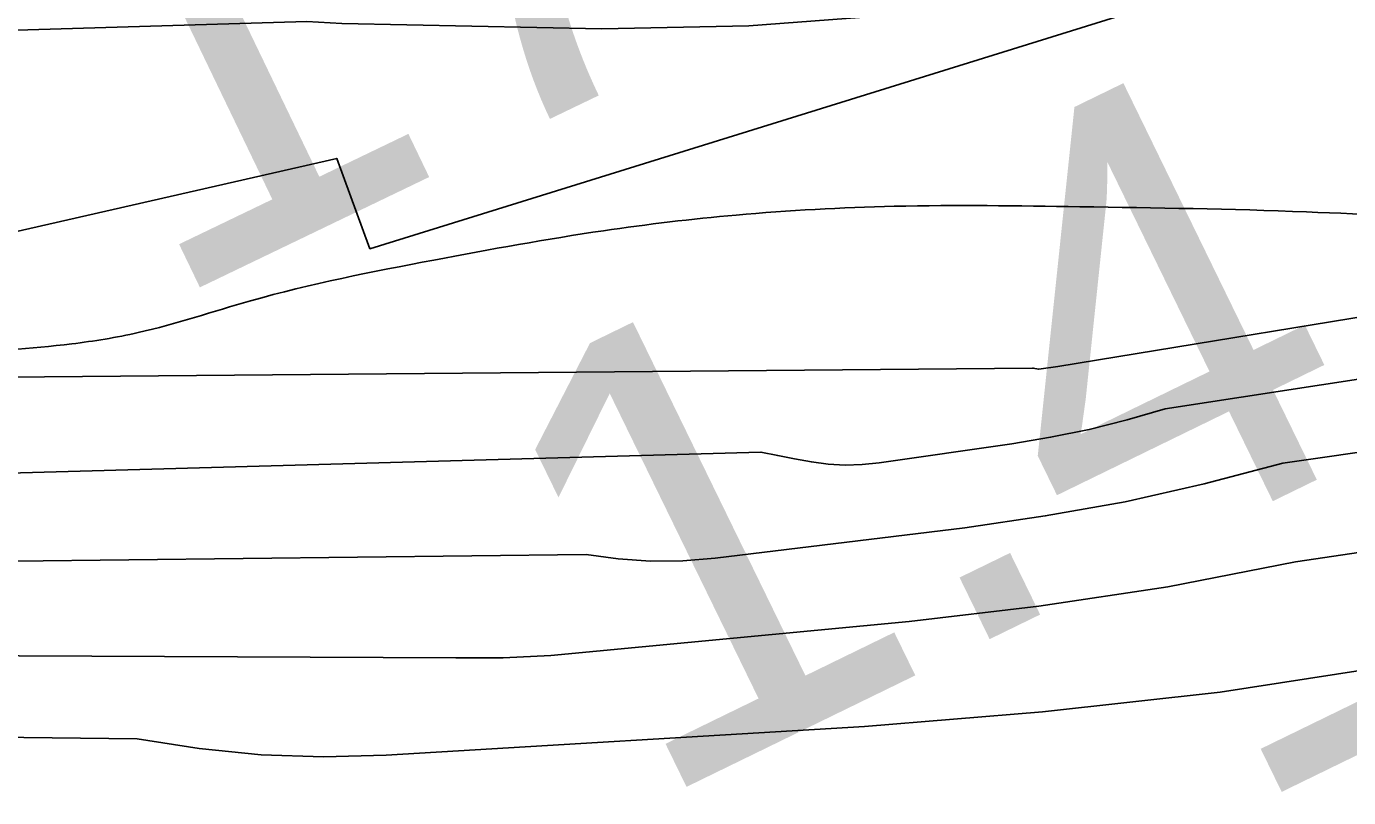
# Model space of a CAD drawing. Extents: x 3445503 to 3483459, y 540493 to 566012.
# Drawn here: x 3472826.4 to 3473027.1, y 551823.9 to 551941 of the extents above; entities that cross this region are included whole.
import ezdxf

# ---------------------------------------------------------------- set-up
doc = ezdxf.new("R2010")
doc.units = 0
for name, color, linetype in [('V-RIVR-EDGE', 7, 'Continuous'), ('V-RIVR-RANG', 7, 'Continuous'), ('V-RRAP-RVMT', 7, 'Continuous'), ('V-TOPO-DPTH', 7, 'Continuous'), ('V-TOPO-MINR', 7, 'Continuous'), ('V-TOPO-WATR', 7, 'Continuous')]:
    doc.layers.add(name, color=color, linetype=linetype)

msp = doc.modelspace()

# ---------------------------------------------------------------- linework, layer by layer
at = {"layer": 'V-RIVR-EDGE'}
msp.add_spline([(3466309.3848466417, 552621.9579710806), (3466349.703870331, 552619.4248512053), (3466382.7286882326, 552619.3431903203), (3466411.927860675, 552618.5757255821), (3466431.7444705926, 552619.221988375), (3466456.4313341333, 552621.2467355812), (3466478.3423179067, 552625.364137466), (3466500.245565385, 552626.3528723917), (3466524.236310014, 552628.0317091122), (3466536.750118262, 552627.6531342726), (3466565.613695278, 552631.7533443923), (3466586.12556452, 552632.3978880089), (3466600.729448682, 552633.7523039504), (3466616.0268729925, 552634.4097413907), (3466639.3163411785, 552633.656889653), (3466653.5691573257, 552633.621646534), (3466663.6572942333, 552636.3777557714), (3466670.958376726, 552636.70733408), (3466676.5238896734, 552638.0840993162), (3466689.3818892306, 552636.3141462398), (3466713.3709146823, 552637.2977236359), (3466728.6700581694, 552638.6504204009), (3466733.538592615, 552639.3336454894), (3466741.1864451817, 552639.3147345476), (3466744.6653205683, 552640.3490276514), (3466765.8784662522, 552643.425259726), (3466811.078918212, 552646.7898098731), (3466822.205646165, 552647.8051920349), (3466836.469636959, 552652.2891345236), (3466848.283028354, 552649.8265008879), (3466872.264317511, 552647.6814113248), (3466895.5486281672, 552644.842781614), (3466925.7906895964, 552644.0727381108), (3466966.4607813, 552642.9292772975), (3466982.79421789, 552640.8030986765), (3467002.59535522, 552635.1920275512), (3467043.595884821, 552627.0951139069), (3467061.669188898, 552625.6598966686), (3467070.7101388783, 552626.68043636), (3467078.7116382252, 552629.0940734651), (3467090.2031876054, 552637.061189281), (3467099.252733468, 552641.558025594), (3467116.301199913, 552647.425610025), (3467156.6554667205, 552659.1453062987), (3467180.3045988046, 552663.258410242), (3467190.046825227, 552666.710638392), (3467215.09593143, 552674.6442302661), (3467224.4982644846, 552681.2259849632), (3467241.911552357, 552694.0453030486), (3467256.190156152, 552704.4389497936), (3467275.6875028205, 552716.5578510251), (3467305.630931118, 552735.6035578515), (3467327.5634045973, 552748.4117012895), (3467352.2898091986, 552766.4274129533), (3467374.5759294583, 552781.6681044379), (3467388.8450777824, 552788.2378248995), (3467399.6405082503, 552795.8590302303), (3467402.78378821, 552801.7609981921), (3467413.9139545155, 552804.1668990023), (3467419.4846249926, 552807.6294422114), (3467425.4132401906, 552815.2626817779), (3467432.374429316, 552818.7217866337), (3467446.2950883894, 552824.9447370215), (3467466.1340476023, 552834.6293710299), (3467483.877773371, 552840.495236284), (3467499.17605727, 552841.5003033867), (3467510.654712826, 552844.2529742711), (3467520.049309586, 552847.7060620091), (3467524.5753718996, 552850.4759246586), (3467538.4917330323, 552854.9607267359), (3467570.8333258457, 552859.7476002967), (3467609.0837633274, 552864.1722311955), (3467645.5969120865, 552868.9487896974), (3467670.2803372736, 552869.5830182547), (3467689.7518962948, 552871.2730296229), (3467696.009230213, 552871.257557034), (3467706.087052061, 552869.8421103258), (3467716.5150823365, 552869.4686930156), (3467730.4194092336, 552869.0866798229), (3467744.6799616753, 552872.1801036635), (3467757.201506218, 552874.9301957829), (3467768.325655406, 552874.9026889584), (3467789.870098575, 552871.3730978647), (3467862.1813662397, 552872.9324518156), (3467905.6281973, 552870.0439659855), (3467943.4854469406, 552856.0450843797), (3467982.0233429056, 552836.1347793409), (3468014.6377812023, 552810.677012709), (3468040.65671139, 552789.0595045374), (3468070.1493594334, 552766.3905114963), (3468095.144311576, 552752.4234346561), (3468129.525264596, 552738.433148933), (3468159.7466959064, 552729.3199935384), (3468202.1480592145, 552725.3911974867), (3468241.4284918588, 552724.5988046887), (3468263.6742114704, 552723.5009020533), (3468284.519956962, 552718.5825114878), (3468310.5466234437, 552700.0936702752), (3468339.350029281, 552679.8598040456), (3468348.374647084, 552674.2753801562), (3468371.3078897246, 552670.0470913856), (3468394.9518642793, 552672.074417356), (3468423.1107265, 552672.3524203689), (3468450.5691718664, 552670.5463645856), (3468476.2946264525, 552670.8303847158), (3468493.331918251, 552672.17878354), (3468516.288369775, 552677.3364956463), (3468541.3426335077, 552687.3558654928), (3468560.1404229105, 552697.7383375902), (3468569.530721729, 552699.453277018), (3468577.1777147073, 552699.086736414), (3468586.549102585, 552693.1538232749), (3468603.1932065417, 552676.0787095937), (3468627.1512868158, 552664.5476191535), (3468668.5080419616, 552659.9261425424), (3468712.655289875, 552659.1217155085), (3468729.6977392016, 552662.5558923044), (3468746.743626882, 552667.3805877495), (3468759.9561328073, 552668.390812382), (3468773.149727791, 552661.7531844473), (3468796.0468677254, 552642.9244498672), (3468815.139851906, 552632.1006529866), (3468834.5778869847, 552620.2331075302), (3468847.085678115, 552617.4211250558), (3468885.6579576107, 552611.4160065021), (3468924.924636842, 552605.0615391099), (3468947.8638966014, 552603.2666579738), (3468956.9074253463, 552605.3300866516), (3468965.9595499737, 552610.869811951), (3468970.840118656, 552616.4198523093), (3468974.664044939, 552616.4103968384), (3468976.7334907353, 552609.8002757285), (3468983.642244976, 552592.0539711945), (3468990.5742081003, 552583.6936675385), (3469002.715458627, 552573.2346920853), (3469014.5168157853, 552565.9052431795), (3469022.157791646, 552563.1052949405), (3469029.1086657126, 552562.3928438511), (3469038.490368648, 552560.6314866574), (3469047.8634757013, 552555.3938328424), (3469053.7680224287, 552553.2934418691), (3469073.9245257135, 552550.8101781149), (3469091.299991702, 552548.3337910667), (3469106.580224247, 552542.0386352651), (3469126.7289912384, 552536.4267045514), (3469142.713078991, 552533.6061261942), (3469153.1385305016, 552532.1898198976), (3469162.515075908, 552528.3426847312), (3469171.8761487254, 552518.2382156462), (3469185.7598455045, 552509.5130905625), (3469208.691368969, 552504.5895424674), (3469232.6709389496, 552501.7491935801), (3469258.052202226, 552503.4245919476), (3469277.1821487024, 552507.5488705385), (3469302.5720078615, 552512.7005655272), (3469341.873930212, 552520.598914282), (3469368.302380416, 552524.0098821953), (3469396.1067362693, 552521.5077074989), (3469447.8657340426, 552506.0839237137), (3469526.008483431, 552475.9943654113), (3469583.6754662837, 552459.8607093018), (3469651.0795180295, 552445.0935033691), (3469684.7815439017, 552437.7099004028), (3469730.656625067, 552432.7296194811), (3469767.1482841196, 552428.8154364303), (3469829.708729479, 552423.4462656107), (3469847.787191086, 552424.0968263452), (3469856.8255623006, 552424.0744770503), (3469867.597783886, 552422.3096815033), (3469876.2790699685, 552418.4642655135), (3469887.7370954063, 552412.8738245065), (3469925.5952046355, 552399.2225725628), (3469955.1256745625, 552391.8492846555), (3469977.3593599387, 552385.8845667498), (3470001.330334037, 552379.5679212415), (3470024.271312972, 552378.4682994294), (3470048.2654959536, 552381.5376547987), (3470074.0072827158, 552388.4266385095), (3470084.094560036, 552390.8351180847), (3470093.829909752, 552391.5063089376), (3470109.1161594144, 552387.6445607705), (3470138.280948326, 552372.9719095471), (3470163.617513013, 552356.5705654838), (3470192.4441277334, 552345.7227001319), (3470225.456051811, 552340.4265943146), (3470241.7920671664, 552339.3433046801), (3470271.6882181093, 552339.2693800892), (3470310.9617740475, 552335.6959499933), (3470330.081405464, 552335.6486726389), (3470358.588756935, 552336.2734457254), (3470382.571765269, 552334.8236154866), (3470398.206504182, 552331.3086373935), (3470414.528766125, 552324.6632731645), (3470435.0191456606, 552316.6170752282), (3470465.5847682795, 552306.1125415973), (3470481.553383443, 552297.0346293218), (3470485.3755905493, 552296.3299145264), (3470491.6320648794, 552295.9668122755), (3470495.7976037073, 552293.5230895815), (3470499.962282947, 552290.7317372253), (3470505.8651104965, 552287.9360869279), (3470526.710855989, 552283.017696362), (3470533.314959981, 552282.6537345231), (3470539.224664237, 552282.6391215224), (3470542.35161202, 552281.9361259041), (3470544.0837432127, 552279.4984203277), (3470547.2055334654, 552276.7096467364), (3470551.369353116, 552273.5706647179), (3470557.6223890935, 552271.8170438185), (3470564.5698248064, 552269.7140740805), (3470576.390092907, 552270.0324777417), (3470585.774374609, 552269.3140095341), (3470591.329572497, 552266.5192188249), (3470613.5581003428, 552258.468722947), (3470637.518759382, 552247.9805214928), (3470666.686127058, 552234.3507592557), (3470680.9234706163, 552228.0581822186), (3470696.5547711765, 552223.1526854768), (3470705.2403551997, 552221.0454177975), (3470710.454800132, 552221.0325239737), (3470716.373959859, 552224.8418372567), (3470726.806288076, 552226.2065682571), (3470744.8873284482, 552227.9000179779), (3470772.007599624, 552229.918748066), (3470784.1763569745, 552230.5839218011), (3470792.1709796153, 552230.2165216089), (3470802.939762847, 552227.0612074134), (3470818.5822380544, 552226.6748962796), (3470830.0617531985, 552229.7751968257), (3470835.9809129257, 552233.5845101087), (3470842.5867360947, 552233.9158075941), (3470861.0085294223, 552232.8273604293), (3470874.207281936, 552228.2755104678), (3470890.1810546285, 552221.2833761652), (3470909.2989668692, 552220.5408394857), (3470935.3711915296, 552220.4763703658), (3470949.6326035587, 552223.9174238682), (3470960.7627698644, 552226.3233246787), (3470973.2774377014, 552226.2923795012), (3470997.600339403, 552221.7130227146), (3471022.2691515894, 552216.4375470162), (3471070.562167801, 552205.1939150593), (3471088.982241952, 552203.410208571), (3471111.9249400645, 552203.0058460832), (3471121.6577110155, 552202.63414795), (3471127.9124661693, 552201.5757863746), (3471132.7706855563, 552198.0874555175), (3471136.5825776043, 552193.2111847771), (3471141.449392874, 552193.1991505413), (3471145.627825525, 552195.9698727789), (3471151.191619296, 552196.651378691), (3471156.7536938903, 552196.6376252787), (3471178.2955582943, 552192.0651451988), (3471192.538918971, 552188.2059757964), (3471223.459047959, 552180.4816198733), (3471265.8406407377, 552168.5573415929), (3471314.8263375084, 552156.2691014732), (3471351.300804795, 552145.4023251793), (3471386.043140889, 552136.9732544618), (3471401.337986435, 552136.5878029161), (3471419.4112905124, 552135.1525856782), (3471433.656370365, 552131.9886755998), (3471456.2385449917, 552126.3707277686), (3471476.7409587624, 552123.1913451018), (3471490.6366897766, 552119.3330352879), (3471513.9029490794, 552109.1941826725), (3471547.945727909, 552099.0286828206), (3471579.5628353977, 552091.9978670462), (3471609.4417945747, 552084.9713492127), (3471637.2366949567, 552078.6452482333), (3471668.4958577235, 552067.4437361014), (3471684.820698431, 552061.841260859), (3471699.7636163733, 552059.718520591), (3471716.436946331, 552054.4628154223), (3471743.1820810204, 552045.3582559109), (3471759.4974662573, 552035.931854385), (3471773.3906185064, 552031.0306555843), (3471788.6674126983, 552023.3449811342), (3471808.459094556, 552013.9099837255), (3471820.614098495, 552009.0130828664), (3471825.8216667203, 552006.2191517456), (3471833.447169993, 551997.1618695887), (3471837.259921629, 551992.6332285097), (3471849.414065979, 551987.3886979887), (3471863.313235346, 551984.9209068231), (3471900.5121879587, 551985.8718198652), (3471925.883995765, 551983.723291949), (3471961.6760975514, 551978.0726797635), (3472004.068005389, 551970.3199574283), (3472058.2621299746, 551955.5854158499), (3472104.461631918, 551941.2182744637), (3472151.699724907, 551925.1104060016), (3472165.5920175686, 551919.8615775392), (3472170.7952878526, 551915.3294981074), (3472181.9056836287, 551909.7399166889), (3472191.9809267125, 551907.2815809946), (3472199.9643747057, 551902.3949951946), (3472208.994150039, 551898.8963492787), (3472220.108843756, 551895.0449161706), (3472235.3925146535, 551890.1402790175), (3472240.606959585, 551890.1273851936), (3472245.472915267, 551889.7677212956), (3472259.3703654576, 551886.604670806), (3472269.448187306, 551885.1892240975), (3472280.212672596, 551880.2957615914), (3472294.809680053, 551878.8691402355), (3472314.2752219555, 551878.1257439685), (3472330.2687651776, 551879.1290918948), (3472344.178249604, 551880.8328566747), (3472354.254352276, 551878.7221506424), (3472360.163196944, 551878.3599079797), (3472367.812768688, 551879.0362563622), (3472378.246816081, 551881.096246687), (3472386.2422983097, 551881.076476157), (3472400.490816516, 551879.3030847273), (3472427.2557217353, 551878.1940074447), (3472454.38115044, 551882.2985155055), (3472479.7598349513, 551882.9310248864), (3472504.4381026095, 551881.4794754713), (3472524.948252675, 551881.4287597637), (3472536.418312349, 551880.7051340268), (3472544.4069178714, 551877.9043261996), (3472549.2677160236, 551875.4588843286), (3472555.1774202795, 551875.4442713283), (3472570.123776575, 551874.7120497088), (3472580.207615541, 551875.7300106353), (3472593.4184022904, 551876.0449759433), (3472610.103766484, 551875.6560860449), (3472633.7443026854, 551876.2928933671), (3472647.2949828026, 551873.4783321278), (3472654.2398397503, 551870.3324734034), (3472660.149544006, 551870.3178604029), (3472666.4103162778, 551871.6929064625), (3472682.051931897, 551870.9589656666), (3472693.8790767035, 551874.0584066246), (3472707.1027572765, 551879.5878168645), (3472717.8801363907, 551879.9087992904), (3472730.733838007, 551876.4006979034), (3472741.8571276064, 551876.0255614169), (3472753.678255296, 551876.6915947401), (3472772.8142188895, 551883.249280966), (3472794.0325221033, 551888.4112910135), (3472814.549548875, 551891.1416126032), (3472833.325848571, 551892.8333431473), (3472843.4114067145, 551894.5465633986), (3472860.4572943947, 551899.3712588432), (3472888.2831399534, 551905.5598257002), (3472914.0189095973, 551910.0154017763), (3472934.187447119, 551912.3989532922), (3472958.177332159, 551913.7301603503), (3472986.3353347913, 551913.660533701), (3473020.7489521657, 551912.8801751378), (3473048.558465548, 551912.4637784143), (3473074.9877753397, 551916.2223759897), (3473094.816419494, 551921.7354540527), (3473113.957540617, 551930.3789182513), (3473134.14498908, 551940.4103223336), (3473153.2938464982, 551952.1824534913), (3473173.494188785, 551967.4283025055), (3473183.9394108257, 551974.0074784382), (3473198.201682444, 551977.7961616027), (3473219.4002151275, 551974.9626894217), (3473232.247899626, 551969.0211803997), (3473250.2988544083, 551958.5475919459), (3473256.5475924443, 551955.055822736), (3473269.4025833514, 551952.0691659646)], degree=3, dxfattribs=at)
at = {"layer": 'V-RRAP-RVMT'}
msp.add_lwpolyline([(3473489.1030000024, 551532.9740000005), (3473612.5090000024, 551604.7680000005), (3473628.5780000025, 551581.0270000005), (3473760.7660000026, 551666.6750000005), (3473423.3430000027, 552189.3750000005), (3473317.9240000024, 552120.0330000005), (3473314.7620000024, 552123.5420000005), (3473182.9090000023, 552045.2410000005), (3473184.6220000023, 552041.3680000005), (3473098.7000000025, 551994.5340000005), (3472999.2220000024, 551944.7870000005), (3472878.5750000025, 551907.2760000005), (3472873.5580000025, 551921.0010000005), (3472707.3210000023, 551883.0840000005), (3472572.6350000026, 551880.4690000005), (3472572.7010000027, 551883.0990000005), (3472326.5640000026, 551887.4460000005), (3472327.0070000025, 551891.7850000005), (3472208.1220000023, 551911.2090000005)], dxfattribs=at)
at = {"layer": 'V-TOPO-DPTH'}
for points in [[(3474424.5610574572, 552261.8754714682), (3474365.129884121, 552221.8408975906), (3474359.864558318, 552218.4853956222), (3474354.4965026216, 552215.3143402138), (3474348.9743520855, 552212.4199546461), (3474343.349471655, 552209.7100156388), (3473694.1036356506, 552008.3346059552), (3473689.781028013, 552006.6655724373), (3473688.3341947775, 552006.1247990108), (3473682.201615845, 552003.8568868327), (3473680.6309509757, 552003.3247179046), (3473675.8086455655, 552002.1386365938), (3473670.8789099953, 552001.8240495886), (3473669.2289842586, 552001.9342692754), (3472983.0051570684, 551889.4230827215), (3472980.092532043, 551888.9877221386), (3472979.5212798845, 551889.0833725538), (3472979.3320185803, 551889.1240664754), (3472979.1432282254, 551889.1670515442), (3472315.7629208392, 551883.3416411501), (3472304.221296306, 551883.3011389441)], [(3472304.221296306, 551883.3011389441), (3472315.7629208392, 551883.3416411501), (3472979.1432282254, 551889.1670515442), (3472979.3320185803, 551889.1240664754), (3472979.5212798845, 551889.0833725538), (3472980.092532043, 551888.9877221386), (3472983.0051570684, 551889.4230827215), (3473669.2289842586, 552001.9342692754), (3473670.8789099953, 552001.8240495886), (3473675.8086455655, 552002.1386365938), (3473680.6309509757, 552003.3247179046), (3473682.201615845, 552003.8568868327), (3473688.3341947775, 552006.1247990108), (3473689.781028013, 552006.6655724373), (3473694.1036356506, 552008.3346059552), (3474343.349471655, 552209.7100156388), (3474348.9743520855, 552212.4199546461), (3474354.4965026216, 552215.3143402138), (3474359.864558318, 552218.4853956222), (3474365.129884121, 552221.8408975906), (3474424.5610574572, 552261.8754714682)], [(3474370.952430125, 552190.2541197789), (3474351.6238182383, 552180.2345032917), (3473731.8046530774, 551980.3672380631), (3473711.581254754, 551973.1287968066), (3473691.3191149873, 551965.9995216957), (3473671.0311475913, 551958.9430240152), (3473600.9336087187, 551934.7735986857), (3473034.436580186, 551844.1142061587), (3473007.640474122, 551839.9594439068), (3472980.6901309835, 551836.9640550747), (3472953.636963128, 551834.7415818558), (3472881.044140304, 551830.3527041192), (3472871.5424401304, 551830.1389971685), (3472862.0720334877, 551830.4018713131), (3472852.648567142, 551831.3796171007), (3472843.256394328, 551832.8339439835), (3472293.2183935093, 551839.3527526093)], [(3472293.2183935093, 551839.3527526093), (3472843.256394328, 551832.8339439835), (3472852.648567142, 551831.3796171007), (3472862.0720334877, 551830.4018713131), (3472871.5424401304, 551830.1389971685), (3472881.044140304, 551830.3527041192), (3472953.636963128, 551834.7415818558), (3472980.6901309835, 551836.9640550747), (3473007.640474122, 551839.9594439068), (3473034.436580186, 551844.1142061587), (3473600.9336087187, 551934.7735986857), (3473671.0311475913, 551958.9430240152), (3473691.3191149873, 551965.9995216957), (3473711.581254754, 551973.1287968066), (3473731.8046530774, 551980.3672380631), (3474351.6238182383, 552180.2345032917), (3474370.952430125, 552190.2541197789)], [(3472286.604769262, 551853.5689931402), (3472911.3827974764, 551860.8560303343), (3472916.2677696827, 551860.1917158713), (3472921.161504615, 551859.8243896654), (3472926.068383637, 551859.902545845), (3472930.984025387, 551860.2776902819), (3472968.904104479, 551864.9166194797), (3472981.1022325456, 551866.7021845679), (3472993.223257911, 551868.8673934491), (3473005.228629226, 551871.6020680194), (3473017.1568978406, 551874.7163863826), (3473557.4741411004, 551952.2157240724), (3473569.522980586, 551952.978388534), (3473581.507662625, 551954.4356415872), (3473593.4495730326, 551956.355953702), (3473605.284353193, 551958.9004612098), (3473617.019899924, 551961.8087341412), (3473628.60659651, 551965.2626552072), (3473640.0940596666, 551969.0803416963), (3473680.1777186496, 551983.4519374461)], [(3472286.604769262, 551853.5689931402), (3472911.3827974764, 551860.8560303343), (3472916.2677696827, 551860.1917158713), (3472921.161504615, 551859.8243896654), (3472926.068383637, 551859.902545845), (3472930.984025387, 551860.2776902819), (3472968.904104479, 551864.9166194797), (3472981.1022325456, 551866.7021845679), (3472993.223257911, 551868.8673934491), (3473005.228629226, 551871.6020680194), (3473017.1568978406, 551874.7163863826), (3473557.4741411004, 551952.2157240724), (3473569.522980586, 551952.978388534), (3473581.507662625, 551954.4356415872), (3473593.4495730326, 551956.355953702), (3473605.284353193, 551958.9004612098), (3473617.019899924, 551961.8087341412), (3473628.60659651, 551965.2626552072), (3473640.0940596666, 551969.0803416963), (3473680.1777186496, 551983.4519374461)]]:
    msp.add_lwpolyline(points, dxfattribs=at)
at = {"layer": 'V-TOPO-MINR'}
for points in [[(3474377.7152381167, 552239.7101522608), (3474354.4138897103, 552224.0134620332), (3474352.427094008, 552222.7473144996), (3474350.40152427, 552221.5507870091), (3474346.195288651, 552219.4362122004), (3474332.3494845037, 552213.194933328), (3474329.6974990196, 552212.1379419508), (3474326.999873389, 552211.2416842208), (3474324.2337875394, 552210.5865269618), (3474321.422061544, 552210.0921033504), (3474318.5718816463, 552209.7713054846), (3473775.48507067, 552086.8469349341), (3473737.7295205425, 552076.3575933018), (3473704.239751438, 552067.5528364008), (3473682.9611997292, 552062.6719955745), (3473661.543913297, 552058.6972588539), (3472980.2073067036, 551946.3246864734), (3472958.2485712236, 551942.8244931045), (3472936.0761957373, 551941.1442601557), (3472913.761393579, 551940.6773341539), (3472874.3174723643, 551941.4820192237), (3472869.0147391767, 551941.7994424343), (3472297.889660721, 551924.7195597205)], [(3474382.1998906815, 552205.6622642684), (3474366.7910344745, 552196.5907803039), (3474350.9471849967, 552188.3024086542), (3474334.813340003, 552180.5361118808), (3473736.3473667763, 551993.4511216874), (3473721.2347873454, 551987.8498144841), (3473706.100867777, 551982.3073063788), (3473690.934938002, 551976.8529969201), (3473675.747668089, 551971.4574865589), (3473620.108989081, 551951.8732046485), (3473603.136697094, 551946.3008608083), (3473019.099339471, 551859.7242640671), (3472999.6875192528, 551855.9251160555), (3472980.123136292, 551853.0118345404), (3472960.4570448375, 551850.6891306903), (3472906.046056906, 551845.5143300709), (3472898.820375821, 551845.1344834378), (3472891.6131961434, 551845.1595214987), (3472294.8530024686, 551847.8861705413)], [(3474370.952430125, 552190.2541197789), (3474351.6238182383, 552180.2345032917), (3473731.8046530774, 551980.3672380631), (3473711.581254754, 551973.1287968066), (3473691.3191149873, 551965.9995216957), (3473671.0311475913, 551958.9430240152), (3473600.9336087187, 551934.7735986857), (3473034.436580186, 551844.1142061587), (3473007.640474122, 551839.9594439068), (3472980.6901309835, 551836.9640550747), (3472953.636963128, 551834.7415818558), (3472881.044140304, 551830.3527041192), (3472871.5424401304, 551830.1389971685), (3472862.0720334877, 551830.4018713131), (3472852.648567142, 551831.3796171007), (3472843.256394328, 551832.8339439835), (3472293.2183935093, 551839.3527526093)], [(3473684.3624167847, 551994.990644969), (3473660.815111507, 551986.4071425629), (3473654.4504546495, 551984.2695307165), (3473648.0261803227, 551982.3519847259), (3473641.512479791, 551980.7645375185), (3473634.9391617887, 551979.3971561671), (3473628.3059055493, 551978.4306769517), (3473621.6529313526, 551977.7738492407), (3473614.9703802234, 551977.5814987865), (3472999.283011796, 551882.9642645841), (3472993.5430117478, 551881.308811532), (3472987.760079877, 551879.8416403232), (3472981.9127502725, 551878.6568918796), (3472976.022488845, 551877.6604252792), (3472955.857002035, 551874.7510681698), (3472953.2857216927, 551874.5053878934), (3472950.717073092, 551874.4236417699), (3472948.1523721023, 551874.5877968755), (3472945.590302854, 551874.9158861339), (3472943.033785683, 551875.3871446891), (3472940.4819811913, 551875.8818457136), (3472937.9372457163, 551876.411710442), (3472279.875556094, 551858.0261381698)], [(3473680.1777186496, 551983.4519374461), (3473640.0940596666, 551969.0803416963), (3473628.60659651, 551965.2626552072), (3473617.019899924, 551961.8087341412), (3473605.284353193, 551958.9004612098), (3473593.4495730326, 551956.355953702), (3473581.507662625, 551954.4356415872), (3473569.522980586, 551952.978388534), (3473557.4741411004, 551952.2157240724), (3473017.1568978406, 551874.7163863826), (3473005.228629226, 551871.6020680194), (3472993.223257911, 551868.8673934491), (3472981.1022325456, 551866.7021845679), (3472968.904104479, 551864.9166194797), (3472930.984025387, 551860.2776902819), (3472926.068383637, 551859.902545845), (3472921.161504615, 551859.8243896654), (3472916.2677696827, 551860.1917158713), (3472911.3827974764, 551860.8560303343), (3472286.604769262, 551853.5689931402)]]:
    msp.add_lwpolyline(points, dxfattribs=at)
at = {"layer": 'V-TOPO-WATR'}
msp.add_lwpolyline([(3474424.5610574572, 552261.8754714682), (3474365.129884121, 552221.8408975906), (3474359.864558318, 552218.4853956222), (3474354.4965026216, 552215.3143402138), (3474348.9743520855, 552212.4199546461), (3474343.349471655, 552209.7100156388), (3473694.1036356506, 552008.3346059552), (3473689.781028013, 552006.6655724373), (3473688.3341947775, 552006.1247990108), (3473682.201615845, 552003.8568868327), (3473680.6309509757, 552003.3247179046), (3473675.8086455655, 552002.1386365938), (3473670.8789099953, 552001.8240495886), (3473669.2289842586, 552001.9342692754), (3472983.0051570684, 551889.4230827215), (3472980.092532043, 551888.9877221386), (3472979.5212798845, 551889.0833725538), (3472979.3320185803, 551889.1240664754), (3472979.1432282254, 551889.1670515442), (3472315.7629208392, 551883.3416411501), (3472304.221296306, 551883.3011389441)], dxfattribs=at)

# ---------------------------------------------------------------- texts
at = {"layer": 'V-RIVR-RANG'}
for s, height, rotation, p in [('17.2', 67, 25.708325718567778, (3472846.625894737, 551898.4538145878)), ('1.4', 67.00000000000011, 25.991750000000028, (3472920.507660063, 551822.5691459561)), ('-27', 67.00000000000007, 25.991750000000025, (3472967.4184452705, 551734.1883586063))]:
    msp.add_text(s, height=height, rotation=rotation, dxfattribs=at).set_placement(p)

doc.saveas('drawing.dxf')
